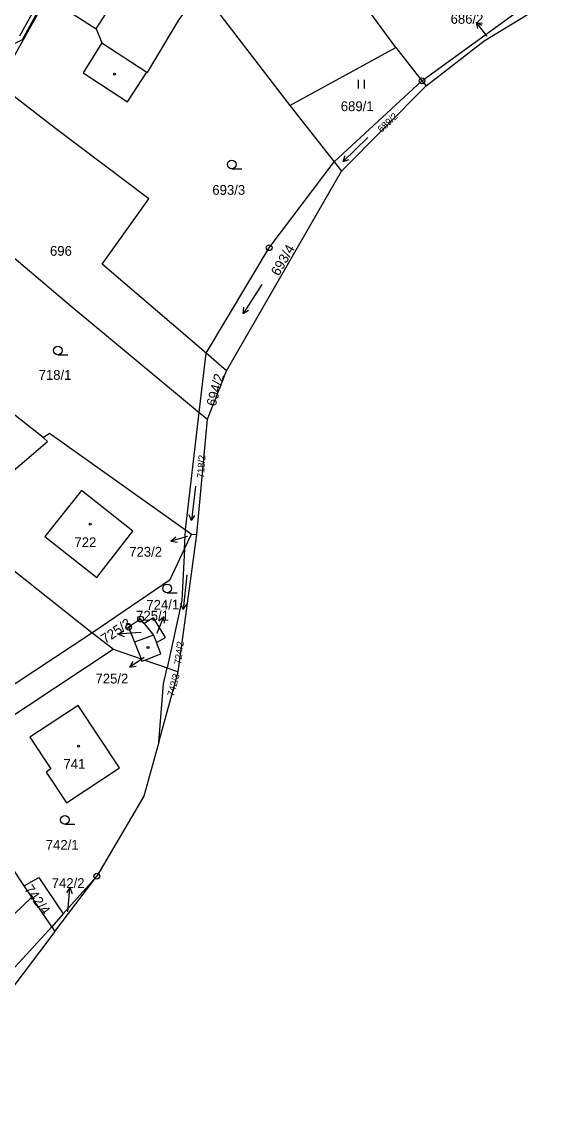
# Model space of a CAD drawing. Extents: x -562167 to -556918, y -1077891 to -1070763.
# Drawn here: x -558442.5 to -558351.3, y -1074237 to -1074045.9 of the extents above; entities that cross this region are included whole.
import ezdxf

# ---------------------------------------------------------------- set-up
doc = ezdxf.new("R2010")
doc.units = 0
for name, color, linetype in [('Hranice parcel', 7, 'Continuous'), ('Parcelní čísla', 7, 'Continuous'), ('Pop  PČ popisy', 7, 'Continuous'), ('Vnitřní kresba', 7, 'Continuous'), ('Věcná břemena k části', 7, 'Continuous'), ('Značky bodu BP', 7, 'Continuous'), ('Značky budov', 7, 'Continuous'), ('Značky kultur', 7, 'Continuous')]:
    doc.layers.add(name, color=color, linetype=linetype)

msp = doc.modelspace()

# ---------------------------------------------------------------- linework, layer by layer
at = {"layer": 'Hranice parcel'}
for p, q in [((-558411.45, -1074040.3), (-558396.07, -1074060.36)), ((-558396.07, -1074060.36), (-558377.72, -1074050.29)), ((-558377.72, -1074050.29), (-558373.16, -1074056.07)), ((-558388.41, -1074070.13), (-558373.16, -1074056.07)), ((-558373.16, -1074056.07), (-558372.45, -1074056.96)), ((-558387.12, -1074071.77), (-558372.45, -1074056.96)), ((-558396.07, -1074060.36), (-558388.41, -1074070.13)), ((-558388.41, -1074070.13), (-558387.12, -1074071.77)), ((-558407.06, -1074106.36), (-558387.12, -1074071.77)), ((-558438.83, -1074117.96), (-558460.85, -1074100.66)), ((-558411.79, -1074113.59), (-558410.6, -1074103.32)), ((-558407.06, -1074106.36), (-558410.6, -1074103.32)), ((-558410.37, -1074114.77), (-558407.06, -1074106.36)), ((-558414.16, -1074133.97), (-558411.79, -1074113.59)), ((-558411.79, -1074113.59), (-558410.37, -1074114.77)), ((-558412.2, -1074134.78), (-558410.37, -1074114.77)), ((-558414.33, -1074137.24), (-558414.16, -1074133.97)), ((-558414.33, -1074137.24), (-558413.15, -1074134.69)), ((-558414.16, -1074133.97), (-558413.15, -1074134.69)), ((-558413.15, -1074134.69), (-558412.2, -1074134.78)), ((-558430.4, -1074151.84), (-558449.71, -1074136.51)), ((-558415.42, -1074158.56), (-558412.2, -1074134.78)), ((-558458.96, -1074170.63), (-558430.4, -1074151.84)), ((-558426.68, -1074154.67), (-558430.4, -1074151.84)), ((-558421.33, -1074150.2), (-558419.72, -1074152.23)), ((-558419.72, -1074152.23), (-558422.98, -1074153.47)), ((-558422.98, -1074153.47), (-558421.88, -1074156.33)), ((-558419.72, -1074152.23), (-558419.21, -1074153.52)), ((-558456.42, -1074174.34), (-558426.68, -1074154.67)), ((-558426.68, -1074154.67), (-558421.88, -1074156.33)), ((-558421.23, -1074156.55), (-558417.35, -1074157.89)), ((-558418.81, -1074170.8), (-558415.42, -1074158.56)), ((-558417.35, -1074157.89), (-558415.42, -1074158.56)), ((-558442.11, -1074195.68), (-558456.42, -1074174.34)), ((-558440.78, -1074197.67), (-558442.11, -1074195.68)), ((-558436.8, -1074203.61), (-558429.54, -1074194.03)), ((-558429.54, -1074194.03), (-558435.35, -1074200.59)), ((-558461.34, -1074217.28), (-558440.78, -1074197.67)), ((-558437.33, -1074202.82), (-558440.78, -1074197.67)), ((-558435.35, -1074200.59), (-558437.33, -1074202.82)), ((-558437.33, -1074202.82), (-558436.8, -1074203.61))]:
    msp.add_line(p, q, dxfattribs=at)
for points in [[(-558377.72, -1074050.29), (-558400.31, -1074019.44), (-558411.47, -1074007.6)], [(-558438.26, -1074041.55), (-558437.18, -1074042.24), (-558429.63, -1074047.08), (-558428.68, -1074049.51), (-558431.92, -1074054.68), (-558424.23, -1074059.74), (-558420.88, -1074054.58), (-558420.78, -1074054.64), (-558419.49, -1074052.47), (-558415.27, -1074045.43), (-558411.45, -1074040.3)], [(-558373.16, -1074056.07), (-558352.99, -1074041.42), (-558352.33, -1074041.1)], [(-558447.01, -1074056.43), (-558444.52, -1074052.95), (-558438.75, -1074042.6), (-558438.26, -1074041.55)], [(-558372.45, -1074056.96), (-558362.39, -1074049.12), (-558351.32, -1074042.44)], [(-558410.6, -1074103.32), (-558428.61, -1074087.89), (-558420.55, -1074076.56), (-558436.68, -1074064.33), (-558447.01, -1074056.43)], [(-558410.6, -1074103.32), (-558399.66, -1074085.03), (-558388.41, -1074070.13)], [(-558443.86, -1074086.79), (-558433.98, -1074095.19), (-558411.79, -1074113.59)], [(-558438.83, -1074117.96), (-558437.77, -1074117.19), (-558414.16, -1074133.97)], [(-558452.94, -1074131.31), (-558438.12, -1074118.61), (-558438.83, -1074117.96)], [(-558423.28, -1074134.17), (-558432.22, -1074127.12), (-558438.53, -1074135.09), (-558429.55, -1074142.2), (-558423.28, -1074134.17)], [(-558430.4, -1074151.84), (-558416.8, -1074142.59), (-558414.33, -1074137.24)], [(-558414.33, -1074137.24), (-558414.79, -1074146.2), (-558417.35, -1074157.89)], [(-558421.33, -1074150.2), (-558421.94, -1074149.43), (-558424.02, -1074150.84), (-558422.98, -1074153.47)], [(-558419.21, -1074153.52), (-558417.66, -1074152.66), (-558419.73, -1074149.21), (-558421.33, -1074150.2)], [(-558421.23, -1074156.55), (-558418.45, -1074155.48), (-558419.21, -1074153.52)], [(-558421.88, -1074156.33), (-558421.72, -1074156.74), (-558421.23, -1074156.55)], [(-558418.81, -1074170.8), (-558417.96, -1074160.67), (-558417.35, -1074157.89)], [(-558425.62, -1074175.24), (-558432.79, -1074164.41), (-558441.14, -1074169.94), (-558437.5, -1074175.44), (-558438.33, -1074176), (-558434.81, -1074181.32), (-558425.62, -1074175.24)], [(-558418.81, -1074170.8), (-558421.39, -1074180.13), (-558429.54, -1074194.03)], [(-558442.11, -1074195.68), (-558439.61, -1074194.26), (-558435.35, -1074200.59)], [(-558458.49, -1074221.52), (-558446.96, -1074213.21), (-558437.33, -1074202.82)], [(-558436.8, -1074203.61), (-558447.69, -1074217.99), (-558449.89, -1074219.29), (-558450.83, -1074219.85), (-558474.03, -1074233.6), (-558482.58, -1074237.01)]]:
    msp.add_lwpolyline(points, dxfattribs=at)
at = {"layer": 'Pop  PČ popisy'}
for p, q in [((-558361.93, -1074048.29), (-558363.78, -1074045.93)), ((-558363.78, -1074045.93), (-558362.77, -1074046.41)), ((-558363.78, -1074045.93), (-558363.56, -1074047.02)), ((-558361.87, -1074048.37), (-558361.93, -1074048.29)), ((-558413.79, -1074135.09), (-558416.68, -1074135.92)), ((-558416.68, -1074135.92), (-558415.85, -1074135.16)), ((-558416.68, -1074135.92), (-558415.57, -1074136.12)), ((-558419.05, -1074151.82), (-558417.93, -1074149.04)), ((-558417.93, -1074149.04), (-558418.77, -1074149.78)), ((-558417.93, -1074149.04), (-558417.84, -1074150.15)), ((-558425.85, -1074152.03), (-558424.89, -1074151.46)), ((-558422.86, -1074151.82), (-558425.85, -1074152.03)), ((-558421.88, -1074151.75), (-558422.86, -1074151.82)), ((-558419.09, -1074151.92), (-558419.05, -1074151.82)), ((-558425.85, -1074152.03), (-558424.82, -1074152.46)), ((-558421.31, -1074156.1), (-558423.8, -1074157.78)), ((-558423.8, -1074157.78), (-558423.25, -1074156.8)), ((-558423.8, -1074157.78), (-558422.69, -1074157.63)), ((-558434.21, -1074195.98), (-558434.8, -1074196.93)), ((-558434.47, -1074198.97), (-558434.21, -1074195.98)), ((-558434.21, -1074195.98), (-558433.8, -1074197.02)), ((-558434.58, -1074200.22), (-558434.47, -1074198.97))]:
    msp.add_line(p, q, dxfattribs=at)
at = {"layer": 'Vnitřní kresba'}
for p, q in [((-558429.63, -1074047.08), (-558427.96, -1074044.47)), ((-558428.68, -1074049.51), (-558420.88, -1074054.58))]:
    msp.add_line(p, q, dxfattribs=at)
at = {"layer": 'Věcná břemena k části'}
for points in [[(-558445.35, -1074050.4), (-558442.44, -1074048.88), (-558438.9, -1074042.5)], [(-558439.52, -1074042.18), (-558442.95, -1074048.35)]]:
    msp.add_lwpolyline(points, dxfattribs=at)
at = {"layer": 'Značky bodu BP'}
for centre, radius in [((-558373.16, -1074056.07), 0.5), ((-558373.16, -1074056.07), 0.0303), ((-558399.66, -1074085.03), 0.5), ((-558399.66, -1074085.03), 0.0303), ((-558421.94, -1074149.43), 0.5), ((-558421.94, -1074149.43), 0.0303), ((-558424.02, -1074150.84), 0.5), ((-558424.02, -1074150.84), 0.0303), ((-558429.54, -1074194.03), 0.5), ((-558429.54, -1074194.03), 0.0303)]:
    msp.add_circle(centre, radius, dxfattribs=at)
at = {"layer": 'Značky budov'}
for centre in [(-558426.48, -1074054.93), (-558430.69, -1074132.98), (-558420.67, -1074154.38), (-558432.71, -1074171.5)]:
    msp.add_circle(centre, 0.175, dxfattribs=at)
at = {"layer": 'Značky kultur'}
for p, q in [((-558384.15, -1074057.41), (-558384.15, -1074055.91)), ((-558383.15, -1074057.41), (-558383.15, -1074055.91)), ((-558382.53, -1074065.88), (-558386.85, -1074070.05)), ((-558386.85, -1074070.05), (-558386.49, -1074069.01)), ((-558386.85, -1074070.05), (-558385.8, -1074069.73)), ((-558406.15, -1074071.34), (-558404.4, -1074071.34)), ((-558400.91, -1074091.39), (-558404.18, -1074096.43)), ((-558404.18, -1074096.43), (-558404.07, -1074095.33)), ((-558404.18, -1074096.43), (-558403.23, -1074095.88)), ((-558436.3, -1074103.61), (-558434.55, -1074103.61)), ((-558412.41, -1074126.41), (-558413.14, -1074132.36)), ((-558413.14, -1074132.36), (-558413.52, -1074131.33)), ((-558413.14, -1074132.36), (-558412.52, -1074131.46)), ((-558413.93, -1074141.78), (-558414.55, -1074147.75)), ((-558417.34, -1074144.86), (-558415.59, -1074144.86)), ((-558414.55, -1074147.75), (-558414.95, -1074146.73)), ((-558414.55, -1074147.75), (-558413.95, -1074146.83)), ((-558435.08, -1074185), (-558433.33, -1074185))]:
    msp.add_line(p, q, dxfattribs=at)
for centre in [(-558406.15, -1074070.59), (-558436.3, -1074102.86), (-558417.34, -1074144.11), (-558435.08, -1074184.25)]:
    msp.add_circle(centre, 0.75, dxfattribs=at)

# ---------------------------------------------------------------- texts
at = {"layer": 'Parcelní čísla'}
for s, p in [('686/2', (-558368.2, -1074046.18)), ('689/1', (-558387.24, -1074061.33)), ('693/3', (-558409.51, -1074075.85)), ('696', (-558437.66, -1074086.42)), ('718/1', (-558439.63, -1074107.94)), ('722', (-558433.42, -1074136.96)), ('723/2', (-558423.92, -1074138.62)), ('725/1', (-558422.72, -1074149.7)), ('725/2', (-558429.77, -1074160.61)), ('741', (-558435.32, -1074175.41)), ('742/1', (-558438.39, -1074189.45)), ('742/2', (-558437.36, -1074196.08))]:
    msp.add_text(s, height=1.7, dxfattribs=at).set_placement(p)
for s, height, rotation, p in [('689/2', 1.2, 43, (-558380.18, -1074065.13)), ('693/4', 1.7, 60, (-558397.99, -1074090.05)), ('694/2', 1.7, 75, (-558408.94, -1074112.65)), ('718/2', 1.2, 86, (-558410.98, -1074125.02)), ('724/1', 1.7, 1, (-558420.94, -1074147.85)), ('725/3', 1.7, 34, (-558428.09, -1074153.78)), ('724/2', 1.2, 83, (-558414.93, -1074157.37)), ('742/3', 1.2, 75, (-558416.19, -1074162.95)), ('742/4', 1.7, 306, (-558442.2, -1074196.3))]:
    msp.add_text(s, height=height, rotation=rotation, dxfattribs=at).set_placement(p)

doc.saveas('drawing.dxf')
